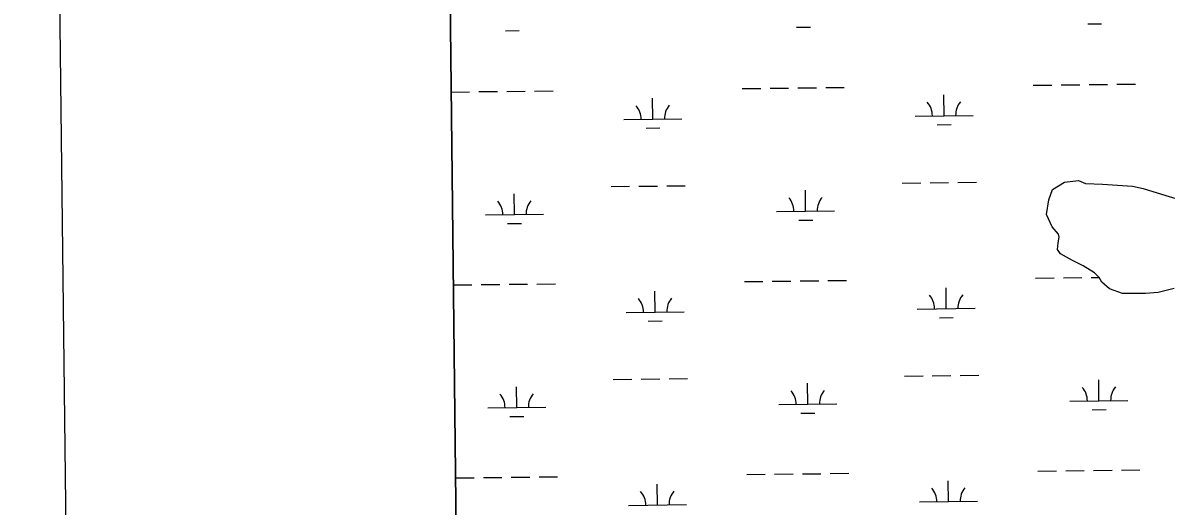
# Model space of a CAD drawing. Extents: x 3684037 to 3722149, y 433263 to 459021.
# Drawn here: x 3687377 to 3689348, y 451097 to 451931 of the extents above; entities that cross this region are included whole.
import ezdxf

# ---------------------------------------------------------------- set-up
doc = ezdxf.new("R2010")
doc.units = 0
for name, color, linetype in [('V-ANNO-SYMB', 7, 'Continuous'), ('V-GRID-FRAM', 7, 'Continuous'), ('V-GRID-MAJR', 7, 'Continuous'), ('V-TOPO-SHOR', 7, 'Continuous'), ('V-WETL-SWMP', 7, 'Continuous')]:
    doc.layers.add(name, color=color, linetype=linetype)

msp = doc.modelspace()

# ---------------------------------------------------------------- linework, layer by layer
at = {"layer": 'V-ANNO-SYMB'}
msp.add_lwpolyline([(3687643.7, 434503.3), (3720724.7, 434888.3), (3720458, 457803.3), (3687377.1, 457418.4), (3687643.7, 434503.3)], dxfattribs=at)
at = {"layer": 'V-GRID-FRAM'}
msp.add_lwpolyline([(3688058.9, 456858.9), (3719789.3, 457228.1), (3720008.8, 439046.9), (3688262.6, 438677.5), (3688058.9, 456858.9)], dxfattribs=at)
at = {"layer": 'V-GRID-MAJR'}
msp.add_spline([(3688126.8, 450798.4), (3693416.1, 450858), (3698705.4, 450918.4), (3703994.7, 450979.6), (3709284, 451041.5), (3714573.2, 451104.2), (3719862.5, 451167.7)], degree=3, dxfattribs=at)
at = {"layer": 'V-TOPO-SHOR'}
msp.add_lwpolyline([(3689352.3, 451470.1), (3689334.1, 451465.7), (3689312.3, 451463.9), (3689272.7, 451464), (3689250.5, 451471.8), (3689237.2, 451483.6), (3689232.2, 451491.5), (3689224.5, 451499.4), (3689204.6, 451511.5), (3689186.7, 451520.7), (3689165.8, 451532.1), (3689160.4, 451540), (3689162, 451551.2), (3689163.6, 451560.8), (3689162.3, 451566.4), (3689151.6, 451578.9), (3689141.6, 451600.4), (3689145.4, 451625.2), (3689151.9, 451643.4), (3689172.6, 451655.8), (3689197, 451658.9), (3689209, 451653.7), (3689238.1, 451652.5), (3689290, 451648.9), (3689308.2, 451644.7), (3689347.3, 451632.7), (3689364.8, 451627.6)], dxfattribs=at)
at = {"layer": 'V-WETL-SWMP'}
for p, q in [((3688107, 452566.5), (3688129.8, 450535)), ((3689212.6, 451928.7), (3689236.6, 451929)), ((3688208.8, 451917), (3688232.8, 451917.3)), ((3688710.7, 451922.9), (3688734.7, 451923.2)), ((3688115.5, 451811.3), (3688147.2, 451811.7)), ((3688163.2, 451811.9), (3688195.2, 451812.2)), ((3688211.2, 451812.4), (3688243.2, 451812.8)), ((3688259.2, 451813), (3688291.2, 451813.3)), ((3688617.1, 451817.1), (3688649.1, 451817.5)), ((3688665.1, 451817.7), (3688697.1, 451818.1)), ((3688713.1, 451818.3), (3688745.1, 451818.6)), ((3688761.1, 451818.8), (3688793.1, 451819.2)), ((3688965, 451770.4), (3688964.5, 451806.4)), ((3689118.9, 451823), (3689150.9, 451823.3)), ((3689166.9, 451823.5), (3689198.9, 451823.9)), ((3689214.9, 451824.1), (3689246.9, 451824.5)), ((3689262.9, 451824.6), (3689294.9, 451825)), ((3688463.1, 451764.6), (3688462.7, 451800.6)), ((3688915, 451769.9), (3689015, 451771)), ((3688413.1, 451764), (3688513.1, 451765.2)), ((3688451.3, 451749), (3688475.3, 451749.3)), ((3688953.1, 451754.9), (3688977.1, 451755.1)), ((3688391, 451648.3), (3688423, 451648.7)), ((3688439, 451648.9), (3688471, 451649.2)), ((3688487, 451649.4), (3688519, 451649.8)), ((3688892.9, 451654.2), (3688924.9, 451654.5)), ((3688940.9, 451654.7), (3688972.9, 451655.1)), ((3688988.9, 451655.3), (3689020.9, 451655.6)), ((3689151.9, 451643.4), (3689172.6, 451655.8)), ((3689172.6, 451655.8), (3689197, 451658.9)), ((3689197, 451658.9), (3689209, 451653.7)), ((3689209, 451653.7), (3689238.1, 451652.5)), ((3689238.1, 451652.5), (3689290, 451648.9)), ((3689290, 451648.9), (3689308.2, 451644.7)), ((3688224.5, 451599.9), (3688224.1, 451635.9)), ((3688726.4, 451605.8), (3688726, 451641.8)), ((3689145.4, 451625.2), (3689151.9, 451643.4)), ((3689308.2, 451644.7), (3689347.3, 451632.7)), ((3689347.3, 451632.7), (3689364.8, 451627.6)), ((3689141.6, 451600.4), (3689145.4, 451625.2)), ((3688174.5, 451599.4), (3688274.5, 451600.5)), ((3688676.4, 451605.2), (3688776.4, 451606.4)), ((3688714.6, 451590.2), (3688738.6, 451590.5)), ((3689151.6, 451578.9), (3689141.6, 451600.4)), ((3688212.7, 451584.4), (3688236.7, 451584.7)), ((3689162.3, 451566.4), (3689151.6, 451578.9)), ((3689160.4, 451540), (3689162, 451551.2)), ((3689162, 451551.2), (3689163.6, 451560.8)), ((3689163.6, 451560.8), (3689162.3, 451566.4)), ((3689165.8, 451532.1), (3689160.4, 451540)), ((3689186.7, 451520.7), (3689165.8, 451532.1)), ((3689204.6, 451511.5), (3689186.7, 451520.7)), ((3689224.5, 451499.4), (3689204.6, 451511.5)), ((3689122.8, 451490.3), (3689154.8, 451490.7)), ((3689170.8, 451490.9), (3689202.8, 451491.3)), ((3689218.8, 451491.4), (3689232.1, 451491.6)), ((3689232.2, 451491.5), (3689224.5, 451499.4)), ((3689237.2, 451483.6), (3689232.2, 451491.5)), ((3688119.2, 451478.6), (3688151.1, 451479)), ((3688167.1, 451479.2), (3688199.1, 451479.6)), ((3688215.1, 451479.8), (3688247.1, 451480.1)), ((3688263.1, 451480.3), (3688295.1, 451480.7)), ((3688620.9, 451484.5), (3688652.9, 451484.9)), ((3688668.9, 451485), (3688700.9, 451485.4)), ((3688716.9, 451485.6), (3688748.9, 451486)), ((3688764.9, 451486.2), (3688796.9, 451486.5)), ((3688968.8, 451437.8), (3688968.4, 451473.8)), ((3689250.5, 451471.8), (3689237.2, 451483.6)), ((3689272.7, 451464), (3689250.5, 451471.8)), ((3689361.9, 451472.5), (3689334.1, 451465.7)), ((3688467, 451431.9), (3688466.5, 451467.9)), ((3689312.3, 451463.9), (3689272.7, 451464)), ((3689334.1, 451465.7), (3689312.3, 451463.9)), ((3688417, 451431.4), (3688516.9, 451432.5)), ((3688918.8, 451437.2), (3689018.8, 451438.4)), ((3688455.1, 451416.4), (3688479.1, 451416.7)), ((3688957, 451422.2), (3688981, 451422.5)), ((3688394.9, 451315.7), (3688426.9, 451316)), ((3688442.9, 451316.2), (3688474.9, 451316.6)), ((3688490.9, 451316.8), (3688522.9, 451317.2)), ((3688896.8, 451321.5), (3688928.8, 451321.9)), ((3688944.8, 451322.1), (3688976.8, 451322.4)), ((3688992.8, 451322.6), (3689024.8, 451323)), ((3689232.1, 451279), (3689231.7, 451315)), ((3688228.4, 451267.3), (3688228, 451303.3)), ((3688730.3, 451273.1), (3688729.8, 451309.1)), ((3688680.3, 451272.6), (3688780.2, 451273.7)), ((3689182.1, 451278.4), (3689282.1, 451279.6)), ((3688178.4, 451266.7), (3688278.4, 451267.9)), ((3688718.4, 451257.6), (3688742.4, 451257.8)), ((3689220.3, 451263.4), (3689244.3, 451263.7)), ((3688216.6, 451251.7), (3688240.6, 451252)), ((3689126.7, 451157.7), (3689158.7, 451158)), ((3689174.7, 451158.2), (3689206.7, 451158.6)), ((3689222.7, 451158.8), (3689254.7, 451159.2)), ((3689270.7, 451159.3), (3689302.7, 451159.7)), ((3688122.9, 451146), (3688154.9, 451146.4)), ((3688170.9, 451146.5), (3688202.9, 451146.9)), ((3688218.9, 451147.1), (3688250.9, 451147.5)), ((3688266.9, 451147.7), (3688298.9, 451148)), ((3688624.8, 451151.8), (3688656.8, 451152.2)), ((3688672.8, 451152.4), (3688704.8, 451152.8)), ((3688720.8, 451152.9), (3688752.8, 451153.3)), ((3688768.8, 451153.5), (3688800.8, 451153.9)), ((3688972.7, 451105.1), (3688972.3, 451141.1)), ((3688470.8, 451099.3), (3688470.4, 451135.3)), ((3688420.8, 451098.7), (3688520.8, 451099.9)), ((3688922.7, 451104.6), (3689022.7, 451105.7))]:
    msp.add_line(p, q, dxfattribs=at)
for centre, start, end in [((3688407.8, 451764.4), 359.8949, 41.4385), ((3688518.3, 451765.7), 139.8949, 181.4385), ((3688909.7, 451770.3), 359.8949, 41.4385), ((3689020.2, 451771.6), 139.8949, 181.4385), ((3688671.1, 451605.6), 359.8949, 41.4385), ((3688781.6, 451606.9), 139.8949, 181.4385), ((3688169.3, 451599.8), 359.8949, 41.4385), ((3688279.7, 451601.1), 139.8949, 181.4385), ((3688411.7, 451431.8), 359.8949, 41.4385), ((3688522.2, 451433.1), 139.8949, 181.4385), ((3688913.6, 451437.6), 359.8949, 41.4385), ((3689024.1, 451438.9), 139.8949, 181.4385), ((3688675, 451273), 359.8949, 41.4385), ((3688785.5, 451274.3), 139.8949, 181.4385), ((3689176.9, 451278.8), 359.8949, 41.4385), ((3689287.4, 451280.1), 139.8949, 181.4385), ((3688173.1, 451267.1), 359.8949, 41.4385), ((3688283.6, 451268.4), 139.8949, 181.4385), ((3688415.6, 451099.1), 359.8949, 41.4385), ((3688526.1, 451100.4), 139.8949, 181.4385), ((3688917.5, 451105), 359.8949, 41.4385), ((3689027.9, 451106.2), 139.8949, 181.4385)]:
    msp.add_arc(centre, 35.2, start, end, dxfattribs=at)

doc.saveas('drawing.dxf')
